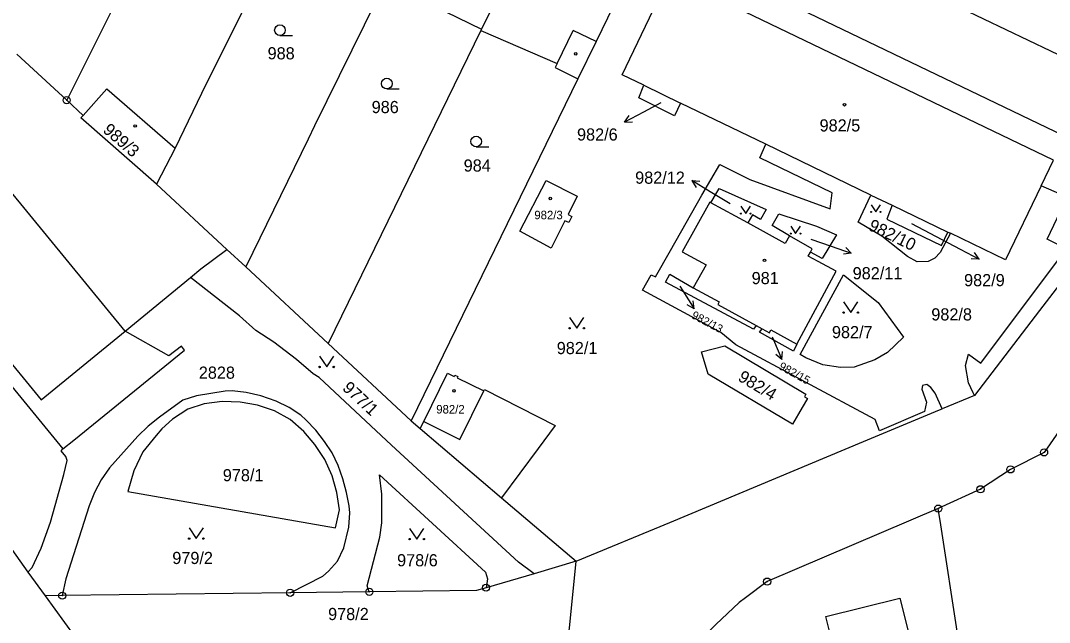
# Model space of a CAD drawing. Extents: x -644096 to -634268, y -1141430 to -1133463.
# Drawn here: x -639564.5 to -639420.5, y -1137699.9 to -1137615.7 of the extents above; entities that cross this region are included whole.
import ezdxf

# ---------------------------------------------------------------- set-up
doc = ezdxf.new("R2010")
doc.units = 0
for name, color, linetype in [('_CIVIL_CONSTRUCTION', 7, 'Continuous'), ('M_Svah_Nasyp', 7, 'Continuous'), ('M_Svah_Zarez', 7, 'Continuous'), ('spodek_zarez', 7, 'Continuous'), ('svrsek_osa_sjezdy', 7, 'Continuous'), ('svrsek_osa_terminal_VRT', 7, 'Continuous'), ('svrsek_osa_VRT', 7, 'Continuous'), ('svrsek_popisy_VRT', 7, 'Continuous'), ('terminal_VRT', 7, 'Continuous')]:
    doc.layers.add(name, color=color, linetype=linetype)

msp = doc.modelspace()

# ---------------------------------------------------------------- linework, layer by layer
at = {"layer": '_CIVIL_CONSTRUCTION'}
for centre, radius in [((-639558.09, -1137626.85), 0.5), ((-639558.09, -1137626.85), 0.0303), ((-639421.25, -1137676.13), 0.5), ((-639421.25, -1137676.13), 0.0303), ((-639425.95, -1137678.51), 0.5), ((-639425.95, -1137678.51), 0.0303), ((-639430.15, -1137681.29), 0.5), ((-639430.15, -1137681.29), 0.0303), ((-639436.07, -1137683.99), 0.5), ((-639436.07, -1137683.99), 0.0303), ((-639515.72, -1137695.64), 0.5), ((-639499.38, -1137695.06), 0.5), ((-639499.38, -1137695.06), 0.0303), ((-639460.02, -1137694.21), 0.5), ((-639460.02, -1137694.21), 0.0303), ((-639558.71, -1137696.17), 0.5), ((-639558.71, -1137696.17), 0.0303), ((-639526.8, -1137695.77), 0.5), ((-639526.8, -1137695.77), 0.0303), ((-639515.72, -1137695.64), 0.0303)]:
    msp.add_circle(centre, radius, dxfattribs=at)
at = {"layer": 'M_Svah_Nasyp'}
for p, q in [((-639489.42, -1137621.71), (-639487.16, -1137617.09)), ((-639483.97, -1137618.63), (-639487.16, -1137617.09)), ((-639577.04, -1137650.02), (-639561.67, -1137668.79)), ((-639561.67, -1137668.79), (-639549.92, -1137659.17)), ((-639501.38, -1137670.91), (-639499.69, -1137667.5)), ((-639508.11, -1137671.81), (-639503.06, -1137674.31)), ((-639503.06, -1137674.31), (-639501.38, -1137670.91))]:
    msp.add_line(p, q, dxfattribs=at)
at = {"layer": 'M_Svah_Zarez'}
for centre in [(-639486.83, -1137620.37), (-639449.19, -1137627.49), (-639548.5, -1137630.46), (-639490.38, -1137640.6), (-639460.39, -1137649.26), (-639503.87, -1137667.52)]:
    msp.add_circle(centre, 0.175, dxfattribs=at)
at = {"layer": 'spodek_zarez'}
msp.add_circle((-638683.07, -1137056.85), 1378.08, dxfattribs=at)
at = {"layer": 'svrsek_osa_sjezdy'}
for p, q in [((-639528.23, -1137617.81), (-639526.48, -1137617.81)), ((-639513.27, -1137625.28), (-639511.52, -1137625.28)), ((-639500.76, -1137633.38), (-639499.01, -1137633.38))]:
    msp.add_line(p, q, dxfattribs=at)
for points in [[(-639463.69, -1137641.7), (-639463.02, -1137642.71), (-639462.35, -1137641.7)], [(-639445.48, -1137641.47), (-639444.81, -1137642.48), (-639444.14, -1137641.47)], [(-639456.71, -1137644.5), (-639456.04, -1137645.51), (-639455.37, -1137644.5)], [(-639449.32, -1137655.07), (-639448.32, -1137656.57), (-639447.32, -1137655.07)], [(-639487.68, -1137657.26), (-639486.68, -1137658.76), (-639485.68, -1137657.26)], [(-639522.69, -1137662.68), (-639521.69, -1137664.18), (-639520.69, -1137662.68)], [(-639540.94, -1137686.69), (-639539.94, -1137688.19), (-639538.94, -1137686.69)], [(-639510.08, -1137686.76), (-639509.08, -1137688.26), (-639508.08, -1137686.76)]]:
    msp.add_lwpolyline(points, dxfattribs=at)
for centre, radius in [((-639528.23, -1137617.06), 0.75), ((-639513.27, -1137624.53), 0.75), ((-639500.76, -1137632.63), 0.75), ((-639463.69, -1137642.71), 0.067), ((-639462.35, -1137642.71), 0.067), ((-639445.48, -1137642.48), 0.067), ((-639444.14, -1137642.48), 0.067), ((-639456.71, -1137645.51), 0.067), ((-639455.37, -1137645.51), 0.067), ((-639449.32, -1137656.57), 0.1), ((-639447.32, -1137656.57), 0.1), ((-639487.68, -1137658.76), 0.1), ((-639485.68, -1137658.76), 0.1), ((-639522.69, -1137664.18), 0.1), ((-639520.69, -1137664.18), 0.1), ((-639540.94, -1137688.19), 0.1), ((-639538.94, -1137688.19), 0.1), ((-639510.08, -1137688.26), 0.1), ((-639508.08, -1137688.26), 0.1)]:
    msp.add_circle(centre, radius, dxfattribs=at)
at = {"layer": 'svrsek_osa_terminal_VRT'}
msp.add_arc((-642050.26, -1145189.6), 8802.25, 41.413152, 75.317049, dxfattribs=at)
at = {"layer": 'svrsek_popisy_VRT'}
for p, q in [((-639474.9, -1137627.2), (-639477.33, -1137628.51)), ((-639477.33, -1137628.51), (-639479.98, -1137629.92)), ((-639479.98, -1137629.92), (-639479.33, -1137629.01)), ((-639479.98, -1137629.92), (-639478.86, -1137629.89)), ((-639468, -1137639.66), (-639470.57, -1137638.11)), ((-639470.57, -1137638.11), (-639469.46, -1137638.2)), ((-639470.57, -1137638.11), (-639469.97, -1137639.06)), ((-639465.21, -1137641.34), (-639468, -1137639.66)), ((-639439.83, -1137644.09), (-639432.98, -1137647.68)), ((-639453.9, -1137646.31), (-639451.08, -1137647.29)), ((-639451.08, -1137647.29), (-639448.24, -1137648.27)), ((-639448.24, -1137648.27), (-639449.03, -1137647.47)), ((-639448.24, -1137648.27), (-639449.35, -1137648.41)), ((-639432.98, -1137647.68), (-639430.33, -1137649.09)), ((-639430.33, -1137649.09), (-639430.98, -1137648.18)), ((-639430.33, -1137649.09), (-639431.45, -1137649.06)), ((-639472.23, -1137652.89), (-639471.84, -1137653.51)), ((-639471.84, -1137653.51), (-639470.25, -1137656.05)), ((-639470.25, -1137656.05), (-639471.2, -1137655.47)), ((-639470.25, -1137656.05), (-639470.36, -1137654.94)), ((-639459.32, -1137659.95), (-639459.13, -1137660.38)), ((-639459.13, -1137660.38), (-639457.96, -1137663.14)), ((-639457.96, -1137663.14), (-639458.81, -1137662.42)), ((-639457.96, -1137663.14), (-639457.89, -1137662.03))]:
    msp.add_line(p, q, dxfattribs=at)
at = {"layer": 'terminal_VRT'}
for p, q in [((-639441.57, -1137609.78), (-639401.47, -1137629.03)), ((-639496.99, -1137610.73), (-639500, -1137616.9)), ((-639551.06, -1137612.79), (-639558.09, -1137626.85)), ((-639500.09, -1137617.08), (-639521.47, -1137660.91)), ((-639500, -1137616.9), (-639500.09, -1137617.08)), ((-639558.09, -1137626.85), (-639565.05, -1137620.39)), ((-639486.51, -1137623.85), (-639509.84, -1137671.73)), ((-639477.27, -1137624.77), (-639472.16, -1137627.25)), ((-639555.8, -1137628.99), (-639558.09, -1137626.85)), ((-639460.22, -1137633.01), (-639472.16, -1137627.25)), ((-639445.49, -1137640.12), (-639460.22, -1137633.01)), ((-639542.88, -1137633.56), (-639545.51, -1137638.62)), ((-639535.65, -1137647.74), (-639545.51, -1137638.62)), ((-639445.49, -1137640.12), (-639442.5, -1137641.56)), ((-639462.73, -1137644.03), (-639467.9, -1137641.2)), ((-639442.5, -1137641.56), (-639434.75, -1137645.3)), ((-639434.75, -1137645.3), (-639434.36, -1137645.48)), ((-639535.65, -1137647.74), (-639533.03, -1137650.16)), ((-639533.03, -1137650.16), (-639521.47, -1137660.91)), ((-639549.92, -1137659.17), (-639540.74, -1137651.66)), ((-639461.56, -1137658.39), (-639460.73, -1137658.84)), ((-639543.81, -1137662.63), (-639549.92, -1137659.17)), ((-639521.47, -1137660.91), (-639509.84, -1137671.73)), ((-639431, -1137668.15), (-639435.52, -1137670.04)), ((-639509.84, -1137671.73), (-639508.58, -1137672.78)), ((-639508.58, -1137672.78), (-639497.2, -1137682.47)), ((-639497.2, -1137682.47), (-639486.77, -1137691.37)), ((-639486.77, -1137691.37), (-639492.66, -1137693.1)), ((-639563.51, -1137692.87), (-639561.1, -1137696.2)), ((-639492.66, -1137693.1), (-639499.38, -1137695.06)), ((-639558.71, -1137696.17), (-639561.1, -1137696.2)), ((-639561.1, -1137696.2), (-639557.05, -1137701.79)), ((-639526.8, -1137695.77), (-639558.71, -1137696.17)), ((-639515.72, -1137695.64), (-639526.8, -1137695.77))]:
    msp.add_line(p, q, dxfattribs=at)
for points in [[(-639342.51, -1137561.43), (-639350.85, -1137582.19), (-639378.35, -1137621.2), (-639393.06, -1137640.4), (-639418.28, -1137671.92), (-639421.25, -1137676.13), (-639425.95, -1137678.51), (-639430.15, -1137681.29), (-639436.07, -1137683.99)], [(-639527.03, -1137601.52), (-639538.6, -1137624.65), (-639542.88, -1137633.56)], [(-639476.77, -1137603.81), (-639483.97, -1137618.63), (-639486.51, -1137623.85)], [(-639470.89, -1137606.63), (-639410.18, -1137635.81), (-639407.3, -1137637.3)], [(-639477.27, -1137624.77), (-639480.33, -1137623.29), (-639473.78, -1137609.65)], [(-639421.68, -1137638.84), (-639419.95, -1137635.24), (-639469.19, -1137611.55)], [(-639514.73, -1137612.82), (-639523.38, -1137630.46), (-639524.27, -1137632.3), (-639533.03, -1137650.16)], [(-639514.73, -1137612.82), (-639511.39, -1137614.51), (-639510.11, -1137611.97), (-639500, -1137616.9)], [(-639549.92, -1137659.17), (-639585.31, -1137616.05), (-639597.08, -1137625.55), (-639577.04, -1137650.02)], [(-639500.09, -1137617.08), (-639489.42, -1137621.71), (-639489.69, -1137622.27), (-639486.51, -1137623.85)], [(-639555.8, -1137628.99), (-639552.45, -1137625.26), (-639542.88, -1137633.56)], [(-639472.16, -1137627.25), (-639473.01, -1137629.03), (-639478.01, -1137626.51), (-639477.27, -1137624.77)], [(-639545.51, -1137638.62), (-639556.09, -1137629.31), (-639555.8, -1137628.99)], [(-639614, -1137630.58), (-639597.3, -1137651.33), (-639565.79, -1137689.73), (-639563.51, -1137692.87)], [(-639435.52, -1137670.04), (-639436.48, -1137667.83), (-639437.12, -1137667.05), (-639437.69, -1137666.64), (-639438.29, -1137666.76), (-639438.36, -1137667.29), (-639437.7, -1137669.11), (-639437.98, -1137670.39), (-639444.3, -1137673.09), (-639444.91, -1137671.55), (-639464.4, -1137661.09), (-639466.49, -1137659.34), (-639477.47, -1137653.44), (-639476.24, -1137651.28), (-639475.66, -1137651.58), (-639473.54, -1137647.89), (-639469.19, -1137640.14), (-639466.67, -1137635.85), (-639462.45, -1137637.95), (-639451.21, -1137642.06), (-639450.9, -1137639.83), (-639461.07, -1137634.9), (-639460.22, -1137633.01)], [(-639407.3, -1137637.3), (-639421.9, -1137656.3), (-639431, -1137668.15)], [(-639487.79, -1137643.98), (-639488.33, -1137643.71), (-639490.25, -1137647.54), (-639494.65, -1137645.19), (-639490.98, -1137638.09), (-639486.61, -1137640.29), (-639487.9, -1137642.86), (-639487.37, -1137643.13), (-639487.79, -1137643.98)], [(-639421.68, -1137638.84), (-639426.66, -1137649.2), (-639434.36, -1137645.48)], [(-639431, -1137668.15), (-639431.19, -1137667.8), (-639431.82, -1137666.38), (-639432.26, -1137663.99), (-639431.82, -1137662.39), (-639430.11, -1137663.65), (-639418.11, -1137647.65), (-639420.84, -1137646.3), (-639418.02, -1137640.43), (-639421.68, -1137638.84)], [(-639467.9, -1137641.2), (-639466.73, -1137639.23), (-639460.14, -1137642.13), (-639460.95, -1137643.55), (-639462.09, -1137642.88), (-639462.73, -1137644.03)], [(-639434.36, -1137645.48), (-639435.79, -1137648.16), (-639436.55, -1137648.96), (-639437.5, -1137649.44), (-639439.03, -1137649.47), (-639440.38, -1137648.7), (-639443.97, -1137645.89), (-639447.3, -1137643.91), (-639445.49, -1137640.12)], [(-639467.9, -1137641.2), (-639468.03, -1137641.13), (-639471.91, -1137648.06), (-639468.56, -1137649.88), (-639470.37, -1137653.11)], [(-639442.5, -1137641.56), (-639443.26, -1137643.51), (-639435.63, -1137647.17), (-639434.75, -1137645.3)], [(-639456.89, -1137645.83), (-639459.31, -1137644.39), (-639458.4, -1137642.76), (-639453.11, -1137644.49), (-639450.33, -1137645.69), (-639452.3, -1137649.02), (-639453.97, -1137648.1)], [(-639456.89, -1137645.83), (-639457.49, -1137646.9), (-639462.73, -1137644.03)], [(-639453.97, -1137648.1), (-639453.74, -1137647.64), (-639456.89, -1137645.83)], [(-639540.74, -1137651.66), (-639539.29, -1137650.47), (-639535.65, -1137647.74)], [(-639455.87, -1137660.98), (-639450.38, -1137650.79), (-639452.9, -1137649.41), (-639454.26, -1137648.67), (-639453.97, -1137648.1)], [(-639577.04, -1137650.02), (-639578.61, -1137651.31), (-639558.63, -1137675.62)], [(-639522.76, -1137665.63), (-639523.6, -1137665.15), (-639525.92, -1137663.15), (-639529.1, -1137660.72), (-639531.61, -1137659.06), (-639533.88, -1137657), (-639540.74, -1137651.66)], [(-639461.56, -1137658.39), (-639461.94, -1137658.89), (-639474.26, -1137652.33), (-639473.67, -1137651.2), (-639470.37, -1137653.11)], [(-639449.35, -1137651.3), (-639444.48, -1137655.16), (-639440.94, -1137660.01), (-639443.17, -1137662.14), (-639444.95, -1137663.18), (-639447.86, -1137664.21), (-639449.74, -1137664.25), (-639452.22, -1137663.86), (-639454.59, -1137662.92), (-639455.41, -1137662.42), (-639449.35, -1137651.3)], [(-639470.37, -1137653.11), (-639466.75, -1137655.05), (-639466.93, -1137655.46), (-639461.56, -1137658.39)], [(-639455.87, -1137660.98), (-639456.34, -1137661.95), (-639461.1, -1137659.33), (-639460.73, -1137658.84)], [(-639460.73, -1137658.84), (-639459.69, -1137659.41), (-639459.49, -1137658.99), (-639455.87, -1137660.98)], [(-639558.63, -1137675.62), (-639557.08, -1137674.44), (-639541.61, -1137661.83), (-639542.02, -1137661.26), (-639543.81, -1137662.63)], [(-639454.6, -1137668), (-639454.81, -1137668.35), (-639454.38, -1137668.61), (-639455.11, -1137669.85), (-639456.47, -1137672.16), (-639468.29, -1137665.18), (-639469.21, -1137662.06), (-639465.97, -1137661.23), (-639454.6, -1137668)], [(-639492.66, -1137693.1), (-639494.85, -1137691.48), (-639512.63, -1137675.1), (-639522.76, -1137665.63)], [(-639508.58, -1137672.78), (-639508.11, -1137671.81), (-639504.78, -1137665.05), (-639503.84, -1137665.5), (-639503.75, -1137665.33), (-639503.32, -1137665.53), (-639503.4, -1137665.71), (-639499.69, -1137667.5), (-639499.6, -1137667.33), (-639489.68, -1137672.36), (-639492.07, -1137675.58), (-639497.2, -1137682.47)], [(-639526.8, -1137695.77), (-639522.24, -1137693.43), (-639521.42, -1137692.77), (-639520.18, -1137691.35), (-639519.29, -1137689.5), (-639518.6, -1137686.61), (-639518.47, -1137684.57), (-639518.52, -1137683.61), (-639518.9, -1137681.72), (-639519.43, -1137679.82), (-639520.06, -1137677.96), (-639520.93, -1137676.21), (-639521.98, -1137674.61), (-639523.2, -1137673.03), (-639524.6, -1137671.58), (-639525.33, -1137670.94), (-639526.95, -1137669.83), (-639528.76, -1137668.95), (-639530.92, -1137668.22), (-639532.95, -1137667.74), (-639534.92, -1137667.52), (-639535.92, -1137667.54), (-639539.91, -1137668.2), (-639541.84, -1137668.84), (-639545.1, -1137671.2), (-639546.67, -1137672.46), (-639548.15, -1137673.85), (-639552.11, -1137678.3), (-639553.26, -1137679.98), (-639554.18, -1137681.72), (-639554.94, -1137683.59), (-639558.23, -1137693.84), (-639558.71, -1137696.17)], [(-639531.36, -1137669.53), (-639533.82, -1137669.08), (-639536.33, -1137669.01), (-639538.85, -1137669.32), (-639541.11, -1137670.07), (-639543.29, -1137671.5), (-639544.79, -1137672.85), (-639545.58, -1137673.75), (-639547.43, -1137676.07), (-639548.7, -1137678.7), (-639549.53, -1137681.58), (-639520.45, -1137686.69), (-639519.91, -1137684.17), (-639520.29, -1137681.75), (-639520.92, -1137679.42), (-639521.95, -1137677.13), (-639523.34, -1137675.02), (-639524.91, -1137673.19), (-639526.79, -1137671.54), (-639529, -1137670.32), (-639531.36, -1137669.53)], [(-639486.77, -1137691.37), (-639473.66, -1137685.94), (-639446.52, -1137674.62), (-639435.89, -1137670.18), (-639435.52, -1137670.04)], [(-639563.51, -1137692.87), (-639562.9, -1137692.25), (-639561.66, -1137689.55), (-639560.37, -1137685.87), (-639558.48, -1137679.2), (-639558.03, -1137677.25), (-639558.23, -1137676.69), (-639558.87, -1137675.89), (-639558.63, -1137675.62)], [(-639515.72, -1137695.64), (-639516.03, -1137694.79), (-639514.27, -1137688), (-639513.99, -1137685.99), (-639513.97, -1137681.99), (-639514.28, -1137679.26), (-639499.45, -1137692.9), (-639499.18, -1137693.84), (-639499.38, -1137695.06)], [(-639436.07, -1137683.99), (-639460.02, -1137694.21), (-639463.05, -1137696.49), (-639463.92, -1137697.15), (-639467.19, -1137700.21), (-639468.7, -1137701.69), (-639469.9, -1137703.16), (-639471.58, -1137705.39), (-639472.8, -1137708.03), (-639472.95, -1137708.05), (-639474.39, -1137712.78), (-639474.83, -1137715.58), (-639475.1, -1137718.19), (-639474.27, -1137724.36), (-639473.32, -1137730.22), (-639472.36, -1137736.22), (-639472.17, -1137738.67)], [(-639428.55, -1137732.73), (-639435.72, -1137686.26), (-639436.07, -1137683.99)], [(-639488.81, -1137709.24), (-639487.71, -1137700.7), (-639486.77, -1137691.37)], [(-639499.38, -1137695.06), (-639500.72, -1137695.45), (-639515.72, -1137695.64)], [(-639451.79, -1137699.11), (-639441.46, -1137696.53), (-639438.48, -1137708.44), (-639448.82, -1137711.02), (-639451.79, -1137699.11)]]:
    msp.add_lwpolyline(points, dxfattribs=at)

# ---------------------------------------------------------------- texts
at = {"layer": 'svrsek_osa_VRT'}
for s, height, p in [('988', 1.7, (-639529.96, -1137621.14)), ('986', 1.7, (-639515.39, -1137628.66)), ('982/5', 1.7, (-639452.68, -1137631.23)), ('982/6', 1.7, (-639486.64, -1137632.5)), ('984', 1.7, (-639502.51, -1137636.84)), ('982/12', 1.7, (-639478.5, -1137638.54)), ('982/3', 1.19, (-639492.62, -1137643.51)), ('982/11', 1.7, (-639448.05, -1137651.91)), ('981', 1.7, (-639462.19, -1137652.59)), ('982/9', 1.7, (-639432.45, -1137652.88)), ('982/8', 1.7, (-639437.04, -1137657.67)), ('982/7', 1.7, (-639450.95, -1137660.15)), ('982/1', 1.7, (-639489.48, -1137662.38)), ('2828', 1.7, (-639539.59, -1137665.82)), ('982/2', 1.19, (-639506.35, -1137670.69)), ('978/1', 1.7, (-639536.23, -1137680.17)), ('979/2', 1.7, (-639543.3, -1137691.75)), ('978/6', 1.7, (-639511.83, -1137692.07)), ('978/2', 1.7, (-639521.49, -1137699.59))]:
    msp.add_text(s, height=height, dxfattribs=at).set_placement(p)
for s, height, rotation, p in [('989/3', 1.7, 319, (-639553.14, -1137631.21)), ('982/10', 1.7, 334, (-639445.98, -1137644.93)), ('982/13', 1.14, 332, (-639470.72, -1137657.28)), ('982/4', 1.7, 329, (-639464.23, -1137666)), ('982/15', 1.14, 331, (-639458.49, -1137664.41)), ('977/1', 1.7, 317, (-639519.6, -1137667.27))]:
    msp.add_text(s, height=height, rotation=rotation, dxfattribs=at).set_placement(p)

doc.saveas('drawing.dxf')
